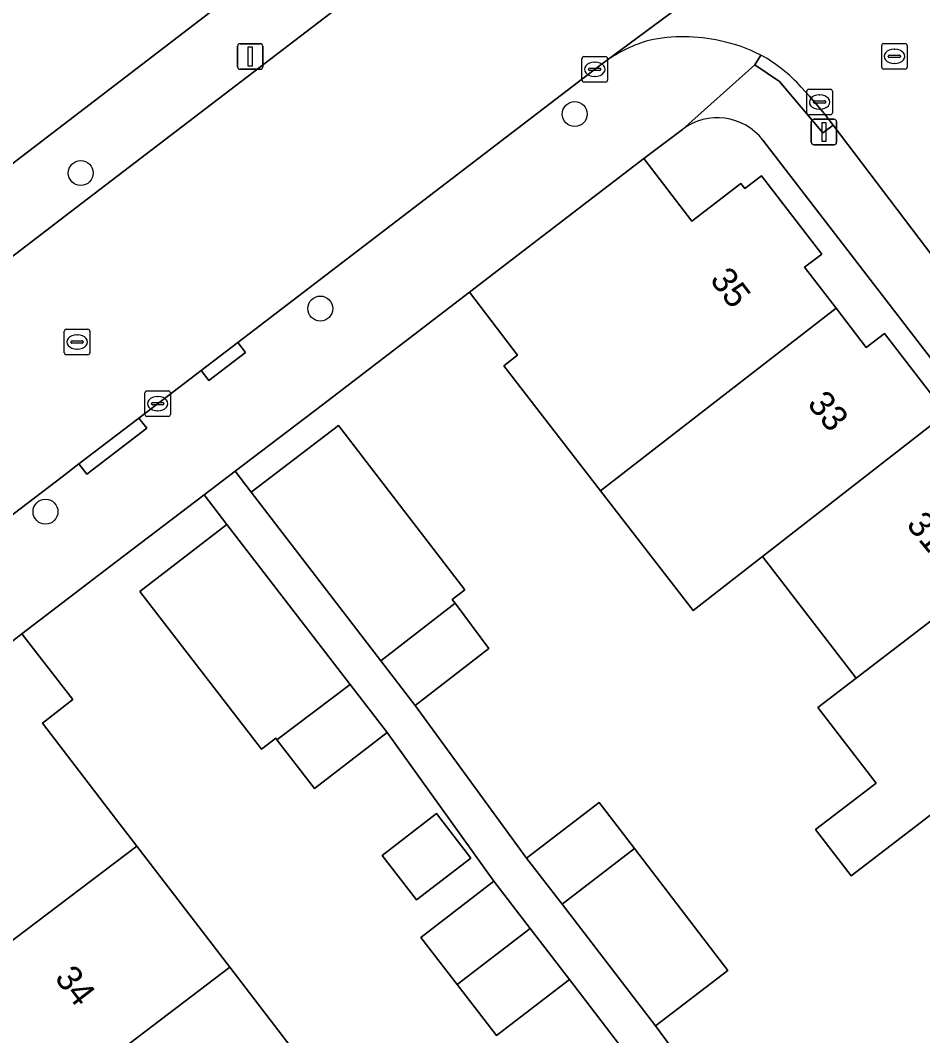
# Model space of a CAD drawing. Extents: x 159352 to 160617, y 385888 to 387323.
# Drawn here: x 159950.01 to 159985.36, y 387023.47 to 387063.27 of the extents above; entities that cross this region are included whole.
import ezdxf

# ---------------------------------------------------------------- set-up
doc = ezdxf.new("R2010")
doc.units = 0
for name, color, linetype in [('IMGEO_Boom', 7, 'Continuous'), ('IMGEO_Erf', 7, 'Continuous'), ('IMGEO_Kolk', 7, 'Continuous'), ('IMGEO_Lichtmast', 7, 'Continuous'), ('IMGEO_Muur', 7, 'Continuous'), ('IMGEO_Pand', 7, 'Continuous'), ('IMGEO_Pand_nummerreeks', 7, 'Continuous'), ('IMGEO_Rijbaan_lokaal_gesloten', 7, 'Continuous'), ('IMGEO_Rijbaan_lokaal_open', 7, 'Continuous'), ('IMGEO_Rioolput', 7, 'Continuous'), ('IMGEO_Voetpad_open', 7, 'Continuous')]:
    doc.layers.add(name, color=color, linetype=linetype)

msp = doc.modelspace()

# ---------------------------------------------------------------- linework, layer by layer
at = {"layer": 'IMGEO_Boom'}
for centre in [(159971.728, 387059.595), (159952.374, 387057.284), (159961.76, 387051.972), (159950.992, 387044.012)]:
    msp.add_circle(centre, 0.489, dxfattribs=at)
at = {"layer": 'IMGEO_Erf'}
for points in [[(159880.763, 387004.835), (159882.91, 387006.48), (159970.888, 387073.896), (159967.567, 387078.239), (159958.176, 387090.97)], [(159975.947, 387058.986), (159974.43, 387057.851), (159976.319, 387055.393), (159978.237, 387056.867), (159978.387, 387056.672), (159979.045, 387057.178), (159981.405, 387054.107), (159980.734, 387053.591), (159981.968, 387051.986), (159983.149, 387050.449), (159983.865, 387050.999), (159986.279, 387047.858)], [(160000, 387031.443), (159979.102, 387058.573)], [(159986.429, 387032.706), (159982.558, 387029.737), (159981.165, 387031.554), (159983.534, 387033.371), (159981.26, 387036.331), (159982.759, 387037.482), (159979.087, 387042.259), (159976.372, 387040.144), (159972.738, 387044.834), (159968.945, 387049.728), (159969.484, 387050.15), (159967.604, 387052.614), (159961.844, 387048.2), (159958.427, 387045.6), (159959.056, 387044.774), (159962.466, 387047.395), (159967.42, 387040.948), (159966.929, 387040.571), (159967.042, 387040.42), (159968.363, 387038.655), (159965.478, 387036.416), (159969.845, 387030.438), (159972.683, 387032.614), (159974.068, 387030.808), (159977.73, 387026.034), (159974.892, 387023.857), (159977.096, 387020.867)], [(159975.873, 387019.999), (159971.523, 387025.682), (159968.664, 387023.476), (159967.122, 387025.474), (159965.697, 387027.32), (159968.557, 387029.527), (159964.38, 387035.358), (159961.535, 387033.162), (159960.062, 387035.07), (159960.013, 387035.134), (159959.456, 387034.704), (159954.69, 387040.878), (159958.094, 387043.505), (159957.207, 387044.671), (159953.778, 387042.062), (159950.063, 387039.224), (159952.066, 387036.652), (159950.872, 387035.721), (159953.772, 387031.938), (159954.565, 387030.905), (159958.21, 387026.159), (159961.846, 387021.423)]]:
    msp.add_lwpolyline(points, dxfattribs=at)
msp.add_lwpolyline([(159965.528, 387028.795), (159964.185, 387030.536), (159966.314, 387032.179), (159967.657, 387030.438)], close=True, dxfattribs=at)
msp.add_arc((159977.318, 387057.199), 2.252, 37.5987, 127.4857, dxfattribs=at)
at = {"layer": 'IMGEO_Kolk'}
for p, q in [((159972.013, 387060.921), (159972.013, 387061.773)), ((159972.088, 387061.847), (159972.94, 387061.847)), ((159972.501, 387061.627), (159972.526, 387061.627)), ((159973.014, 387061.773), (159973.014, 387060.921)), ((159972.272, 387061.341), (159972.272, 387061.353)), ((159972.71, 387061.304), (159972.312, 387061.304)), ((159972.315, 387061.39), (159972.713, 387061.39)), ((159972.524, 387061.067), (159972.499, 387061.067)), ((159972.756, 387061.353), (159972.756, 387061.341)), ((159972.94, 387060.847), (159972.088, 387060.847)), ((159980.821, 387059.639), (159980.821, 387060.491)), ((159980.896, 387060.565), (159981.748, 387060.565)), ((159981.309, 387060.345), (159981.334, 387060.345)), ((159981.822, 387060.491), (159981.822, 387059.639)), ((159981.08, 387060.059), (159981.08, 387060.071)), ((159981.518, 387060.022), (159981.12, 387060.022)), ((159981.123, 387060.108), (159981.521, 387060.108)), ((159981.564, 387060.071), (159981.564, 387060.059)), ((159981.748, 387059.565), (159980.896, 387059.565)), ((159981.332, 387059.785), (159981.307, 387059.785)), ((159954.963, 387048.743), (159955.815, 387048.743)), ((159954.888, 387047.817), (159954.888, 387048.669)), ((159955.376, 387048.523), (159955.401, 387048.523)), ((159955.889, 387048.669), (159955.889, 387047.817)), ((159955.147, 387048.237), (159955.147, 387048.249)), ((159955.585, 387048.2), (159955.187, 387048.2)), ((159955.19, 387048.286), (159955.588, 387048.286)), ((159955.399, 387047.963), (159955.374, 387047.963)), ((159955.631, 387048.249), (159955.631, 387048.237)), ((159955.815, 387047.743), (159954.963, 387047.743))]:
    msp.add_line(p, q, dxfattribs=at)
for points in [[(159972.013, 387060.921), (159972.013, 387061.773)], [(159972.088, 387061.847), (159972.94, 387061.847)], [(159973.014, 387061.773), (159973.014, 387060.921)], [(159972.94, 387060.847), (159972.088, 387060.847)], [(159980.821, 387059.639), (159980.821, 387060.491)], [(159980.896, 387060.565), (159981.748, 387060.565)], [(159981.822, 387060.491), (159981.822, 387059.639)], [(159981.748, 387059.565), (159980.896, 387059.565)], [(159954.963, 387048.743), (159955.815, 387048.743)], [(159954.888, 387047.817), (159954.888, 387048.669)], [(159955.889, 387048.669), (159955.889, 387047.817)], [(159955.815, 387047.743), (159954.963, 387047.743)]]:
    msp.add_lwpolyline(points, dxfattribs=at)
for centre, radius, start, end in [((159972.09, 387061.771), 0.0765, 91.552, 178.448), ((159972.09, 387061.771), 0.0765, 91.552, 178.448), ((159972.938, 387061.771), 0.0765, 1.552, 88.448), ((159972.938, 387061.771), 0.0765, 1.552, 88.448), ((159972.312, 387061.35), 0.0403, 85.8775, 175.7526), ((159972.309, 387061.34), 0.0366, 178.938, 274.7102), ((159972.713, 387061.347), 0.043, 264.8664, 352.4533), ((159972.717, 387061.352), 0.0386, 1.7309, 96.639), ((159972.09, 387060.923), 0.0765, 181.552, 268.448), ((159972.09, 387060.923), 0.0765, 181.552, 268.448), ((159972.938, 387060.923), 0.0765, 271.552, 358.448), ((159972.938, 387060.923), 0.0765, 271.552, 358.448), ((159980.898, 387060.489), 0.0765, 91.552, 178.448), ((159980.898, 387060.489), 0.0765, 91.552, 178.448), ((159981.746, 387060.489), 0.0765, 1.552, 88.448), ((159981.746, 387060.489), 0.0765, 1.552, 88.448), ((159981.12, 387060.068), 0.0403, 85.8775, 175.7526), ((159981.117, 387060.058), 0.0366, 178.938, 274.7102), ((159981.521, 387060.065), 0.043, 264.8664, 352.4533), ((159981.525, 387060.07), 0.0386, 1.7309, 96.639), ((159980.898, 387059.641), 0.0765, 181.552, 268.448), ((159980.898, 387059.641), 0.0765, 181.552, 268.448), ((159981.746, 387059.641), 0.0765, 271.552, 358.448), ((159981.746, 387059.641), 0.0765, 271.552, 358.448), ((159954.965, 387048.667), 0.0765, 91.552, 178.448), ((159954.965, 387048.667), 0.0765, 91.552, 178.448), ((159955.813, 387048.667), 0.0765, 1.552, 88.448), ((159955.813, 387048.667), 0.0765, 1.552, 88.448), ((159955.187, 387048.246), 0.0403, 85.8775, 175.7526), ((159955.184, 387048.236), 0.0366, 178.938, 274.7102), ((159955.588, 387048.243), 0.043, 264.8664, 352.4533), ((159955.592, 387048.248), 0.0386, 1.7309, 96.639), ((159954.965, 387047.819), 0.0765, 181.552, 268.448), ((159954.965, 387047.819), 0.0765, 181.552, 268.448), ((159955.813, 387047.819), 0.0765, 271.552, 358.448), ((159955.813, 387047.819), 0.0765, 271.552, 358.448)]:
    msp.add_arc(centre, radius, start, end, dxfattribs=at)
for centre, major_axis, ratio, start_param, end_param in [((159972.5, 387061.347), (-0.387, 0.002), 0.722429, 4.712389, 7.853982), ((159972.525, 387061.347), (-0.39, 0.002), 0.717154, 1.570796, 4.712389), ((159981.308, 387060.065), (-0.387, 0.002), 0.722429, 4.712389, 7.853982), ((159981.333, 387060.065), (-0.39, 0.002), 0.717154, 1.570796, 4.712389), ((159955.375, 387048.243), (-0.387, 0.002), 0.722429, 4.712389, 7.853982), ((159955.4, 387048.243), (-0.39, 0.002), 0.717154, 1.570796, 4.712389)]:
    msp.add_ellipse(centre, major_axis=major_axis, ratio=ratio, start_param=start_param, end_param=end_param, dxfattribs=at)
at = {"layer": 'IMGEO_Lichtmast'}
for p, q in [((159958.616, 387062.349), (159959.406, 387062.349)), ((159959.406, 387062.349), (159958.616, 387062.349)), ((159958.516, 387061.449), (159958.516, 387062.249)), ((159958.516, 387062.249), (159958.516, 387061.449)), ((159959.506, 387062.249), (159959.506, 387061.449)), ((159959.506, 387061.449), (159959.506, 387062.249)), ((159959.406, 387061.349), (159958.616, 387061.349)), ((159958.616, 387061.349), (159959.406, 387061.349)), ((159980.999, 387058.489), (159980.999, 387059.289)), ((159980.999, 387059.289), (159980.999, 387058.489)), ((159981.099, 387059.389), (159981.889, 387059.389)), ((159981.889, 387059.389), (159981.099, 387059.389)), ((159981.989, 387059.289), (159981.989, 387058.489)), ((159981.989, 387058.489), (159981.989, 387059.289)), ((159981.889, 387058.389), (159981.099, 387058.389)), ((159981.099, 387058.389), (159981.889, 387058.389))]:
    msp.add_line(p, q, dxfattribs=at)
for points in [[(159958.936, 387062.224), (159959.086, 387062.224), (159959.086, 387061.474), (159958.936, 387061.474), (159958.936, 387062.224)], [(159981.419, 387059.264), (159981.569, 387059.264), (159981.569, 387058.514), (159981.419, 387058.514), (159981.419, 387059.264)]]:
    msp.add_lwpolyline(points, dxfattribs=at)
for centre, start, end in [((159958.616, 387062.249), 90, 180), ((159958.616, 387062.249), 90, 180), ((159959.406, 387062.249), 0, 90), ((159959.406, 387062.249), 360, 90), ((159958.616, 387061.449), 180, 270), ((159958.616, 387061.449), 180, 270), ((159959.406, 387061.449), 270, 0), ((159959.406, 387061.449), 270, 0), ((159981.099, 387059.289), 90, 180), ((159981.099, 387059.289), 90, 180), ((159981.889, 387059.289), 0, 90), ((159981.889, 387059.289), 360, 90), ((159981.099, 387058.489), 180, 270), ((159981.099, 387058.489), 180, 270), ((159981.889, 387058.489), 270, 0), ((159981.889, 387058.489), 270, 0)]:
    msp.add_arc(centre, 0.1, start, end, dxfattribs=at)
at = {"layer": 'IMGEO_Muur'}
for points in [[(159967.604, 387052.614), (159961.844, 387048.2)], [(159950.063, 387039.224), (159953.778, 387042.062)]]:
    msp.add_lwpolyline(points, dxfattribs=at)
at = {"layer": 'IMGEO_Pand'}
for points in [[(159980.734, 387053.591), (159981.405, 387054.107), (159979.045, 387057.178), (159978.387, 387056.672), (159978.237, 387056.867), (159976.319, 387055.393), (159974.43, 387057.851), (159969.292, 387053.902), (159967.604, 387052.614), (159969.484, 387050.15), (159968.945, 387049.728), (159972.738, 387044.834), (159975.477, 387046.956), (159981.968, 387051.986)], [(159983.865, 387050.999), (159983.149, 387050.449), (159981.968, 387051.986), (159975.477, 387046.956), (159972.738, 387044.834), (159976.372, 387040.144), (159979.087, 387042.259), (159986.279, 387047.858)], [(159979.087, 387042.259), (159982.759, 387037.482), (159989.299, 387042.504), (159988.005, 387044.188), (159988.693, 387044.717), (159986.279, 387047.858)], [(159967.042, 387040.42), (159966.929, 387040.571), (159967.42, 387040.948), (159962.466, 387047.395), (159959.056, 387044.774), (159964.134, 387038.166)], [(159962.927, 387037.241), (159958.094, 387043.505), (159954.69, 387040.878), (159959.456, 387034.704), (159960.013, 387035.134), (159960.062, 387035.07)], [(159982.759, 387037.482), (159981.26, 387036.331), (159983.534, 387033.371), (159981.165, 387031.554), (159982.558, 387029.737), (159986.429, 387032.706), (159993.663, 387038.254), (159991.199, 387041.459), (159990.51, 387040.929), (159989.299, 387042.504)], [(159964.134, 387038.166), (159965.478, 387036.416), (159968.363, 387038.655), (159967.042, 387040.42)], [(159944.348, 387034.777), (159946.191, 387032.409), (159944.036, 387030.731), (159944.23, 387030.481), (159943.703, 387030.071), (159946.006, 387027.113), (159946.664, 387027.626), (159947.99, 387025.923), (159954.565, 387030.905), (159953.772, 387031.938), (159950.872, 387035.721), (159952.066, 387036.652), (159950.063, 387039.224)], [(159960.062, 387035.07), (159961.535, 387033.162), (159964.38, 387035.358), (159962.927, 387037.241)], [(159972.683, 387032.614), (159969.845, 387030.438), (159971.232, 387028.63), (159974.068, 387030.808)], [(159965.528, 387028.795), (159967.657, 387030.438), (159966.314, 387032.179), (159964.185, 387030.536)], [(159958.21, 387026.159), (159954.565, 387030.905), (159947.99, 387025.923), (159949.16, 387024.42), (159948.443, 387023.862), (159950.953, 387020.632)], [(159974.892, 387023.857), (159977.73, 387026.034), (159974.068, 387030.808), (159971.232, 387028.63)], [(159968.557, 387029.527), (159965.697, 387027.32), (159967.122, 387025.474), (159969.986, 387027.674)], [(159968.664, 387023.476), (159971.523, 387025.682), (159969.986, 387027.674), (159967.122, 387025.474)], [(159961.846, 387021.423), (159958.21, 387026.159), (159950.953, 387020.632), (159953.226, 387017.706), (159953.937, 387018.252), (159955.338, 387016.425)]]:
    msp.add_lwpolyline(points, close=True, dxfattribs=at)
at = {"layer": 'IMGEO_Rijbaan_lokaal_gesloten'}
for points in [[(159921.064, 387021.901), (159921.497, 387022.236), (159936.532, 387033.87), (159951.645, 387045.38), (159952.301, 387045.882), (159954.653, 387047.681), (159957.093, 387049.549), (159958.522, 387050.642), (159972.71, 387061.498), (159972.966, 387061.684), (159987.098, 387072.146), (159987.505, 387072.447), (159988.186, 387072.93), (160005.418, 387084.937), (160021.896, 387096.604), (160043.362, 387111.733), (160048.032, 387115.024), (160048.274, 387115.186), (160048.545, 387115.341), (160048.731, 387115.447)], [(160000, 387090.92), (159991.559, 387084.884), (159981.851, 387078.05), (159978.938, 387075.985), (159977.632, 387075.059), (159974.507, 387072.739), (159974.06, 387072.407), (159971.876, 387070.786), (159963.307, 387064.435), (159951.962, 387055.745), (159916.299, 387028.404), (159884.666, 387004.099), (159889.293, 386997.671), (159892.528, 387000), (159901.518, 387006.9), (159904.405, 387009.116), (159905.568, 387010.008), (159908.717, 387012.425), (159921.064, 387021.901)]]:
    msp.add_lwpolyline(points, dxfattribs=at)
at = {"layer": 'IMGEO_Rijbaan_lokaal_open'}
for points in [[(159987.098, 387072.146), (159972.966, 387061.684)], [(159980.605, 387060.652), (159980.931, 387060.294), (159981.245, 387059.925), (159981.55, 387059.547), (159981.851, 387059.164), (159988.838, 387049.954), (159997.367, 387038.891), (160010.722, 387021.522), (160019.146, 387010.43), (160028.607, 386998.199), (160045.03, 386976.662), (160050.555, 386969.608)]]:
    msp.add_lwpolyline(points, dxfattribs=at)
for centre, radius, start, end in [((159976.34, 387056.772), 5.959, 106.6238, 124.4839), ((159975.985, 387056.181), 6.444, 77.0101, 102.0889), ((159976.219, 387056.452), 6.129, 62.8477, 78.5755), ((159976.192, 387056.694), 5.928, 41.8895, 61.5512)]:
    msp.add_arc(centre, radius, start, end, dxfattribs=at)
at = {"layer": 'IMGEO_Rioolput'}
for p, q in [((159983.755, 387061.43), (159983.755, 387062.282)), ((159983.83, 387062.356), (159984.682, 387062.356)), ((159984.756, 387062.282), (159984.756, 387061.43)), ((159984.014, 387061.85), (159984.014, 387061.862)), ((159984.057, 387061.899), (159984.455, 387061.899)), ((159984.243, 387062.136), (159984.268, 387062.136)), ((159984.498, 387061.862), (159984.498, 387061.85)), ((159984.452, 387061.813), (159984.054, 387061.813)), ((159984.266, 387061.576), (159984.241, 387061.576)), ((159984.682, 387061.356), (159983.83, 387061.356)), ((159951.805, 387051.162), (159952.657, 387051.162)), ((159951.73, 387050.236), (159951.73, 387051.088)), ((159952.218, 387050.942), (159952.243, 387050.942)), ((159952.731, 387051.088), (159952.731, 387050.236)), ((159951.989, 387050.656), (159951.989, 387050.668)), ((159952.427, 387050.619), (159952.029, 387050.619)), ((159952.032, 387050.705), (159952.43, 387050.705)), ((159952.241, 387050.382), (159952.216, 387050.382)), ((159952.473, 387050.668), (159952.473, 387050.656)), ((159952.657, 387050.162), (159951.805, 387050.162))]:
    msp.add_line(p, q, dxfattribs=at)
for points in [[(159983.755, 387061.43), (159983.755, 387062.282)], [(159983.83, 387062.356), (159984.682, 387062.356)], [(159984.756, 387062.282), (159984.756, 387061.43)], [(159984.682, 387061.356), (159983.83, 387061.356)], [(159951.805, 387051.162), (159952.657, 387051.162)], [(159951.73, 387050.236), (159951.73, 387051.088)], [(159952.731, 387051.088), (159952.731, 387050.236)], [(159952.657, 387050.162), (159951.805, 387050.162)]]:
    msp.add_lwpolyline(points, dxfattribs=at)
for centre, radius, start, end in [((159983.832, 387062.28), 0.0765, 91.552, 178.448), ((159983.832, 387062.28), 0.0765, 91.552, 178.448), ((159984.68, 387062.28), 0.0765, 1.552, 88.448), ((159984.68, 387062.28), 0.0765, 1.552, 88.448), ((159984.054, 387061.859), 0.0403, 85.8775, 175.7526), ((159984.459, 387061.861), 0.0386, 1.7309, 96.639), ((159984.051, 387061.849), 0.0366, 178.938, 274.7102), ((159984.455, 387061.856), 0.043, 264.8664, 352.4533), ((159983.832, 387061.432), 0.0765, 181.552, 268.448), ((159983.832, 387061.432), 0.0765, 181.552, 268.448), ((159984.68, 387061.432), 0.0765, 271.552, 358.448), ((159984.68, 387061.432), 0.0765, 271.552, 358.448), ((159951.807, 387051.086), 0.0765, 91.552, 178.448), ((159951.807, 387051.086), 0.0765, 91.552, 178.448), ((159952.655, 387051.086), 0.0765, 1.552, 88.448), ((159952.655, 387051.086), 0.0765, 1.552, 88.448), ((159952.029, 387050.665), 0.0403, 85.8775, 175.7526), ((159952.026, 387050.655), 0.0366, 178.938, 274.7102), ((159952.43, 387050.662), 0.043, 264.8664, 352.4533), ((159952.434, 387050.667), 0.0386, 1.7309, 96.639), ((159951.807, 387050.238), 0.0765, 181.552, 268.448), ((159951.807, 387050.238), 0.0765, 181.552, 268.448), ((159952.655, 387050.238), 0.0765, 271.552, 358.448), ((159952.655, 387050.238), 0.0765, 271.552, 358.448)]:
    msp.add_arc(centre, radius, start, end, dxfattribs=at)
for centre, major_axis, ratio, start_param, end_param in [((159984.242, 387061.856), (-0.387, 0.002), 0.722429, 4.712389, 7.853982), ((159984.267, 387061.856), (-0.39, 0.002), 0.717154, 1.570796, 4.712389), ((159952.217, 387050.662), (-0.387, 0.002), 0.722429, 4.712389, 7.853982), ((159952.242, 387050.662), (-0.39, 0.002), 0.717154, 1.570796, 4.712389)]:
    msp.add_ellipse(centre, major_axis=major_axis, ratio=ratio, start_param=start_param, end_param=end_param, dxfattribs=at)
at = {"layer": 'IMGEO_Voetpad_open'}
for points in [[(159916.299, 387028.404), (159951.962, 387055.745), (159963.307, 387064.435), (159971.876, 387070.786), (159974.06, 387072.407), (159972.201, 387074.859), (159970.888, 387073.896), (159882.91, 387006.48), (159884.347, 387004.483), (159884.666, 387004.099)], [(159957.093, 387049.549), (159957.396, 387049.152), (159958.825, 387050.245), (159958.522, 387050.642)], [(159954.653, 387047.681), (159952.301, 387045.882), (159952.607, 387045.487), (159954.959, 387047.286)]]:
    msp.add_lwpolyline(points, close=True, dxfattribs=at)
for points in [[(159967.604, 387052.614), (159969.292, 387053.902), (159974.43, 387057.851), (159975.947, 387058.986), (159978.78, 387061.521), (159979.016, 387061.906)], [(159979.016, 387061.906), (159978.78, 387061.521), (159979.749, 387060.869), (159981.455, 387058.859), (159981.851, 387059.164), (159981.55, 387059.547), (159981.245, 387059.925), (159980.931, 387060.294), (159980.605, 387060.652)], [(159972.966, 387061.684), (159972.71, 387061.498), (159958.522, 387050.642), (159958.825, 387050.245), (159957.396, 387049.152), (159957.093, 387049.549), (159954.653, 387047.681), (159954.959, 387047.286), (159952.607, 387045.487), (159952.301, 387045.882), (159951.645, 387045.38), (159936.532, 387033.87)], [(159988.838, 387049.954), (159981.851, 387059.164), (159981.455, 387058.859), (159979.749, 387060.869), (159978.78, 387061.521), (159975.947, 387058.986)], [(159979.102, 387058.573), (160000, 387031.443), (160023.734, 387000.532), (160024.142, 387000), (160025.513, 386998.212), (160047.698, 386969.274)], [(159934.514, 387027.252), (159939.489, 387031.104), (159939.494, 387031.103), (159944.348, 387034.777), (159950.063, 387039.224), (159953.778, 387042.062), (159957.207, 387044.671), (159958.427, 387045.6), (159961.844, 387048.2), (159967.604, 387052.614)], [(159977.096, 387020.867), (159974.892, 387023.857), (159971.232, 387028.63), (159969.845, 387030.438), (159965.478, 387036.416), (159964.134, 387038.166), (159959.056, 387044.774), (159958.427, 387045.6), (159957.207, 387044.671), (159958.094, 387043.505), (159962.927, 387037.241), (159964.38, 387035.358), (159968.557, 387029.527), (159969.986, 387027.674), (159971.523, 387025.682), (159975.873, 387019.999)]]:
    msp.add_lwpolyline(points, dxfattribs=at)
for centre, radius, start, end in [((159976.34, 387056.772), 5.959, 106.6238, 124.4839), ((159975.985, 387056.181), 6.444, 77.0101, 102.0889), ((159976.219, 387056.452), 6.129, 62.8477, 78.5755), ((159976.192, 387056.694), 5.928, 41.8895, 61.5512), ((159977.318, 387057.199), 2.252, 37.5987, 127.4857)]:
    msp.add_arc(centre, radius, start, end, dxfattribs=at)

# ---------------------------------------------------------------- texts
at = {"layer": 'IMGEO_Pand_nummerreeks'}
for s, rotation, p in [('35', 307.391, (159976.995, 387053.091)), ('33', 309.3276, (159980.81, 387048.223)), ('31', 309.3291, (159984.689, 387043.49)), ('34', 307.5367, (159951.319, 387025.727))]:
    msp.add_text(s, height=1, rotation=rotation, dxfattribs=at).set_placement(p)

doc.saveas('drawing.dxf')
